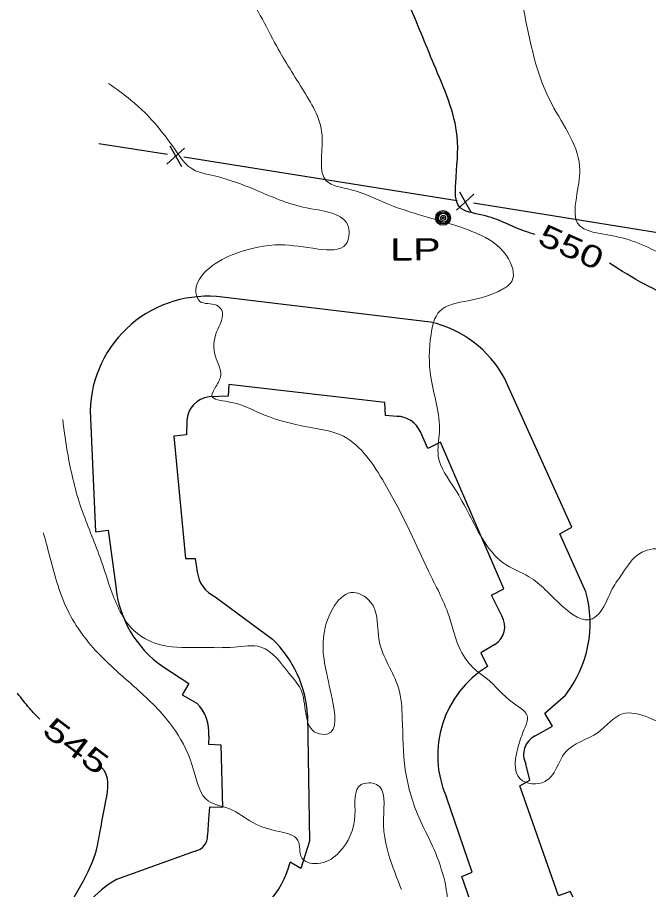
# Model space of a CAD drawing. Extents: x 2361708 to 2370558, y 6977955 to 6991887.
# Drawn here: x 2365712.3 to 2365849.2, y 6984013.8 to 6984202.9 of the extents above; entities that cross this region are included whole.
import ezdxf
from ezdxf.enums import TextEntityAlignment as Align

# ---------------------------------------------------------------- set-up
doc = ezdxf.new("R2010")
doc.units = 0
doc.header["$LTSCALE"] = 1.9
for name, color, linetype, lineweight in [('17', 7, 'Continuous', 25), ('2', 7, 'Continuous', 25), ('20', 7, 'Continuous', 25), ('31', 7, 'Continuous', 13), ('35', 7, 'Continuous', 13)]:
    doc.layers.add(name, color=color, linetype=linetype, lineweight=lineweight)

msp = doc.modelspace()

# ---------------------------------------------------------------- linework, layer by layer
at = {"layer": '17'}
for p, q in [((2365744.804, 6984173.13), (2365729.921, 6984175.489)), ((2365745.306, 6984175.035), (2365747.838, 6984170.589)), ((2365748.471, 6984174.535), (2365744.673, 6984171.089)), ((2365807.612, 6984163.147), (2365748.359, 6984172.564)), ((2365811.279, 6984164.553), (2365807.492, 6984161.106)), ((2365808.114, 6984165.062), (2365810.647, 6984160.606))]:
    msp.add_line(p, q, dxfattribs=at)
msp.add_lwpolyline([(2365870.411, 6984153.085), (2365826.541, 6984160.138), (2365811.168, 6984162.581)], dxfattribs=at)
at = {"layer": '2'}
for p, q in [((2365801.862, 6984136.841), (2365756.758, 6984142.223)), ((2365755.187, 6984077.304), (2365767.555, 6984068.112)), ((2365750.801, 6984022.19), (2365733.769, 6984016.048))]:
    msp.add_line(p, q, dxfattribs=at)
for points in [[(2365835.551, 6984078.369), (2365829.911, 6984090.946), (2365832.517, 6984092.351), (2365817.929, 6984124.664)], [(2365794.537, 6984116.401), (2365792.105, 6984116.568), (2365791.917, 6984119.416), (2365758.129, 6984123.335), (2365757.963, 6984120.763), (2365753.824, 6984120.643)], [(2365728.021, 6984117.628), (2365729.162, 6984091.357), (2365731.908, 6984091.713), (2365733.575, 6984079.509)], [(2365749.003, 6984115.487), (2365748.942, 6984112.387), (2365746.195, 6984112.1), (2365748.727, 6984085.603), (2365750.848, 6984085.604), (2365751.275, 6984082.688)], [(2365817.329, 6984073.136), (2365815.086, 6984077.654), (2365817.734, 6984078.989), (2365804.05, 6984110.781), (2365801.303, 6984109.425), (2365799.658, 6984113.069)], [(2365815.818, 6984066.981), (2365812.795, 6984065.152), (2365814.224, 6984062.175)], [(2365743.78, 6984062.175), (2365749.456, 6984058.469), (2365747.969, 6984056.025), (2365751.167, 6984054.225)], [(2365824.557, 6984047.133), (2365828.347, 6984049.229), (2365826.67, 6984052.044), (2365831.113, 6984055.986)], [(2365775.212, 6984051.604), (2365775.602, 6984024.336), (2365773.739, 6984018.378), (2365771.435, 6984019.796)], [(2365753.764, 6984047.069), (2365753.701, 6984045.359), (2365756.372, 6984045.194), (2365756.721, 6984031.657), (2365753.941, 6984031.72), (2365753.735, 6984029.089), (2365753.469, 6984025.596)], [(2365834.604, 6984008.577), (2365832.159, 6984013.404), (2365829.587, 6984012.499), (2365821.25, 6984036.341), (2365823.369, 6984037.562), (2365822.555, 6984041.074)], [(2365813.016, 6984004.181), (2365808.636, 6984016.69), (2365810.858, 6984017.601), (2365805.323, 6984033.869)]]:
    msp.add_lwpolyline(points, dxfattribs=at)
for centre, radius, start, end in [((2365753.498, 6984116.947), 25.485, 82.64846, 178.46866), ((2365796.463, 6984113.03), 24.416, 28.45639, 77.22327), ((2365754.51, 6984115.171), 5.515, 97.13843, 176.70999), ((2365794.548, 6984110.814), 5.586, 23.81308, 90.12149), ((2365757.93, 6984083.41), 6.694, 186.19947, 245.80649), ((2365757.629, 6984082), 24.183, 185.91255, 235.06394), ((2365811.276, 6984071.55), 25.214, 321.88306, 15.69266), ((2365813.457, 6984070.824), 4.51, 301.5655, 30.83439), ((2365750.43, 6984050.138), 24.825, 3.38435, 46.38552), ((2365825.859, 6984042.964), 22.46, 121.20093, 203.88704), ((2365744.857, 6984047.885), 8.945, 354.76943, 45.13937), ((2365826.478, 6984043.137), 4.432, 115.66782, 207.74457), ((2365750.263, 6984025.361), 3.215, 279.60981, 4.18841), ((2365750.651, 6984025.275), 21.494, 290.31672, 345.23114), ((2365747.81, 6983992.321), 27.57, 120.61624, 185.56193)]:
    msp.add_arc(centre, radius, start, end, dxfattribs=at)
at = {"layer": '20'}
for radius in [1.6, 1.3, 1, 0.539, 0.192]:
    msp.add_circle((2365804.587, 6984159.419), radius, dxfattribs=at)
at = {"layer": '31', "lineweight": 25}
for points in [[(2365824.573, 6984155.828), (2365822.476, 6984156.479), (2365813.112, 6984160.03), (2365808.095, 6984161.862), (2365807.316, 6984166.945), (2365807.64, 6984177.069), (2365802.59, 6984192.741), (2365797.063, 6984206.089), (2365796.603, 6984207.165)], [(2365948.314, 6984047.091), (2365941.936, 6984047.881), (2365934.525, 6984047.93), (2365928.547, 6984048.753), (2365921.932, 6984047.13), (2365913.702, 6984043.912), (2365903.693, 6984039.606), (2365901.468, 6984035.845), (2365895.338, 6984041.116), (2365893.835, 6984044.592), (2365886.975, 6984046.667), (2365877.961, 6984049.111), (2365874.443, 6984049.938), (2365873.389, 6984052.438), (2365873.611, 6984061.761), (2365872.086, 6984073.767), (2365868.298, 6984087.251), (2365865.761, 6984098.418), (2365859.786, 6984108.381), (2365855.739, 6984115.364), (2365857.313, 6984124.419), (2365861.437, 6984130.408), (2365859.925, 6984136.874), (2365848.397, 6984144.985), (2365840.713, 6984149.612)], [(2365717.137, 6984050.761), (2365714.885, 6984053.13), (2365712.263, 6984056.415)], [(2365724.555, 6984012.17), (2365726.876, 6984016.282), (2365729.398, 6984022.476), (2365730.333, 6984027.175), (2365731.467, 6984033.056), (2365730.579, 6984040.188), (2365730.206, 6984040.475)]]:
    msp.add_spline(points, degree=3, dxfattribs=at)
at = {"layer": '35'}
for points in [[(2365887.427, 6984116.835), (2365889.991, 6984119.589), (2365896.322, 6984122.67), (2365900.277, 6984125.288), (2365902.039, 6984129.294), (2365901.153, 6984135.097), (2365893.883, 6984138.278), (2365884.47, 6984143.758), (2365877.714, 6984147.534), (2365868.873, 6984150.74), (2365866.188, 6984152.335), (2365868.192, 6984156.174), (2365868.626, 6984166.189), (2365863.252, 6984183.468), (2365854.825, 6984201.919), (2365849.81, 6984217.142), (2365844.833, 6984232.585), (2365838.913, 6984250.41), (2365829.477, 6984265.701), (2365822.576, 6984285.756), (2365811.934, 6984298.425), (2365801.988, 6984311.651), (2365789.885, 6984324.566), (2365781.379, 6984332.476), (2365771.862, 6984337.325), (2365769.103, 6984338.359)], [(2365883.4, 6984016.662), (2365878.626, 6984017.036), (2365873.686, 6984019.179), (2365870.265, 6984021.257), (2365867.788, 6984026.263), (2365866.022, 6984036.318), (2365866.577, 6984049.433), (2365864.114, 6984062.371), (2365861.615, 6984072.727), (2365857.695, 6984082.18), (2365851.944, 6984087.596), (2365847.182, 6984086.641), (2365843.572, 6984082.456), (2365841.285, 6984079.014), (2365838.652, 6984073.989), (2365836.986, 6984072.533), (2365830.339, 6984075.359), (2365823.219, 6984081.642), (2365817.61, 6984084.659), (2365813.252, 6984089.658), (2365807.136, 6984100.7), (2365803.539, 6984107.796), (2365803.799, 6984112.979), (2365801.926, 6984124.871), (2365801.978, 6984134.122), (2365803.879, 6984139.241), (2365809.989, 6984141.449), (2365817.326, 6984143.869), (2365819.479, 6984145.65), (2365818.316, 6984151.249), (2365812.04, 6984155.999), (2365802.119, 6984159.315), (2365792.648, 6984162.415), (2365784.679, 6984165.499), (2365779.24, 6984167.468), (2365778.382, 6984176.65), (2365774.395, 6984186.863), (2365768.492, 6984196.627), (2365761.185, 6984209.868), (2365752.95, 6984220.84), (2365745.688, 6984231.531), (2365739.786, 6984239.066), (2365738.618, 6984239.984)], [(2366023.62, 6984020.567), (2366023.023, 6984023.381), (2366020.304, 6984027.515), (2366016.12, 6984029.936), (2366010.726, 6984032.465), (2366005.264, 6984032.693), (2365997.474, 6984030.518), (2365993.091, 6984029.707), (2365991.349, 6984029.98), (2365991.553, 6984033.772), (2365995.608, 6984038.411), (2366004.748, 6984043.788), (2366010.202, 6984046.48), (2366018.785, 6984049.422), (2366019.992, 6984053.954), (2366008.676, 6984056.636), (2365999.346, 6984058.628), (2365988.071, 6984060.17), (2365978.642, 6984061.05), (2365967.37, 6984062.273), (2365955.091, 6984063.146), (2365939.635, 6984063.739), (2365926.595, 6984062.595), (2365913.336, 6984062.389), (2365905.27, 6984062.992), (2365899.941, 6984063.951), (2365895.165, 6984067.766), (2365896.482, 6984072.219), (2365895.018, 6984073.715), (2365890.831, 6984077.536), (2365883.998, 6984082.001), (2365880.297, 6984087.355), (2365879.654, 6984092.95), (2365878.868, 6984101.923), (2365876.067, 6984110.436), (2365874.139, 6984117.639), (2365876.03, 6984125.927), (2365881.132, 6984130.976), (2365879.693, 6984136.122), (2365870.905, 6984142.189), (2365861.751, 6984146.762), (2365853.07, 6984151.049), (2365841.827, 6984155.443), (2365833.749, 6984158.316), (2365833.63, 6984164.605), (2365834.202, 6984170.661), (2365827.665, 6984185.05), (2365821.695, 6984206.014), (2365820.311, 6984211.611)], [(2365857.196, 6984015.872), (2365857.292, 6984021.544), (2365857.255, 6984036.014), (2365854.827, 6984047.281), (2365849.11, 6984051.127), (2365843.513, 6984051.914), (2365838.201, 6984047.903), (2365831.072, 6984043.535), (2365826.672, 6984037.223), (2365821.316, 6984037.802), (2365821.015, 6984045.279), (2365822.359, 6984049.042), (2365822.919, 6984051.098), (2365819.879, 6984054.219), (2365813.887, 6984059.702), (2365811.55, 6984061.51), (2365808.339, 6984065.74), (2365805.818, 6984073.216), (2365801.406, 6984082.875), (2365797.384, 6984091.497), (2365791.864, 6984101.955), (2365782.967, 6984112.09), (2365773.875, 6984114.364), (2365764.828, 6984117.128), (2365758.005, 6984119.573), (2365754.452, 6984120.859), (2365755.313, 6984122.878), (2365756.35, 6984125.248), (2365755.191, 6984129.417), (2365755.46, 6984134.7), (2365756.566, 6984139.401), (2365755.445, 6984140.48), (2365751.857, 6984141.336), (2365750.989, 6984143.218), (2365753.899, 6984148.546), (2365759.628, 6984151.73), (2365769.261, 6984153.592), (2365777.47, 6984152.68), (2365783.521, 6984153.738), (2365784.035, 6984157.423), (2365774.975, 6984161.607), (2365763.767, 6984165.55), (2365755.028, 6984168.517), (2365749.731, 6984170.317), (2365746.91, 6984173.54), (2365742.616, 6984179.27), (2365736.861, 6984184.965), (2365732.017, 6984188.559)], [(2365804.986, 6984015.635), (2365802.671, 6984022.484), (2365799.661, 6984028.736), (2365796.396, 6984039.765), (2365795.74, 6984050.929), (2365794.897, 6984057.571), (2365790.73, 6984067.712), (2365788.859, 6984076.165), (2365784.579, 6984078.204), (2365780.692, 6984074.787), (2365778.624, 6984068.247), (2365780.528, 6984055.205), (2365779.571, 6984047.585), (2365777.139, 6984047.782), (2365773.955, 6984056.612), (2365771.155, 6984060.745), (2365765.061, 6984066.398), (2365759.251, 6984066.383), (2365752.361, 6984066.297), (2365743.586, 6984066.803), (2365737.949, 6984069.6), (2365732.808, 6984078.111), (2365730.185, 6984085.827), (2365726.123, 6984096.469), (2365723.244, 6984107.902), (2365722.079, 6984115.741)], [(2365795.563, 6984013.835), (2365793.532, 6984019.156), (2365791.656, 6984029.209), (2365790.146, 6984036.615), (2365786.836, 6984036.574), (2365785.468, 6984030.03), (2365782.075, 6984021.948), (2365778.008, 6984019.539), (2365773.967, 6984020.64), (2365773.09, 6984024.502), (2365769.052, 6984026.404), (2365763.303, 6984028.339), (2365758.254, 6984031.351), (2365753.698, 6984032.978), (2365750.474, 6984039.788), (2365746.523, 6984048.26), (2365739.195, 6984056.391), (2365729.711, 6984065.131), (2365722.837, 6984075.066), (2365718.877, 6984087.58), (2365717.893, 6984091.17)], [(2365810.47, 6984002.677), (2365807.148, 6984005.975), (2365805.763, 6984010.693), (2365804.986, 6984015.635)]]:
    msp.add_spline(points, degree=3, dxfattribs=at)

# ---------------------------------------------------------------- texts
at = {"layer": '20', "width": 1.4}
msp.add_text('  LP', height=4.8, rotation=0.545, dxfattribs=at).set_placement((2365788.105, 6984150.101))
at = {"layer": '31'}
for s, rotation, width, p in [(' 550 ', 335.854, 1.35, (2365831.399, 6984150.93)), (' 545 ', 323.05, 1.45, (2365723.545, 6984043.055))]:
    msp.add_text(s, height=4.8, rotation=rotation, dxfattribs=dict(at, width=width)).set_placement(p, align=Align.CENTER)

doc.saveas('drawing.dxf')
